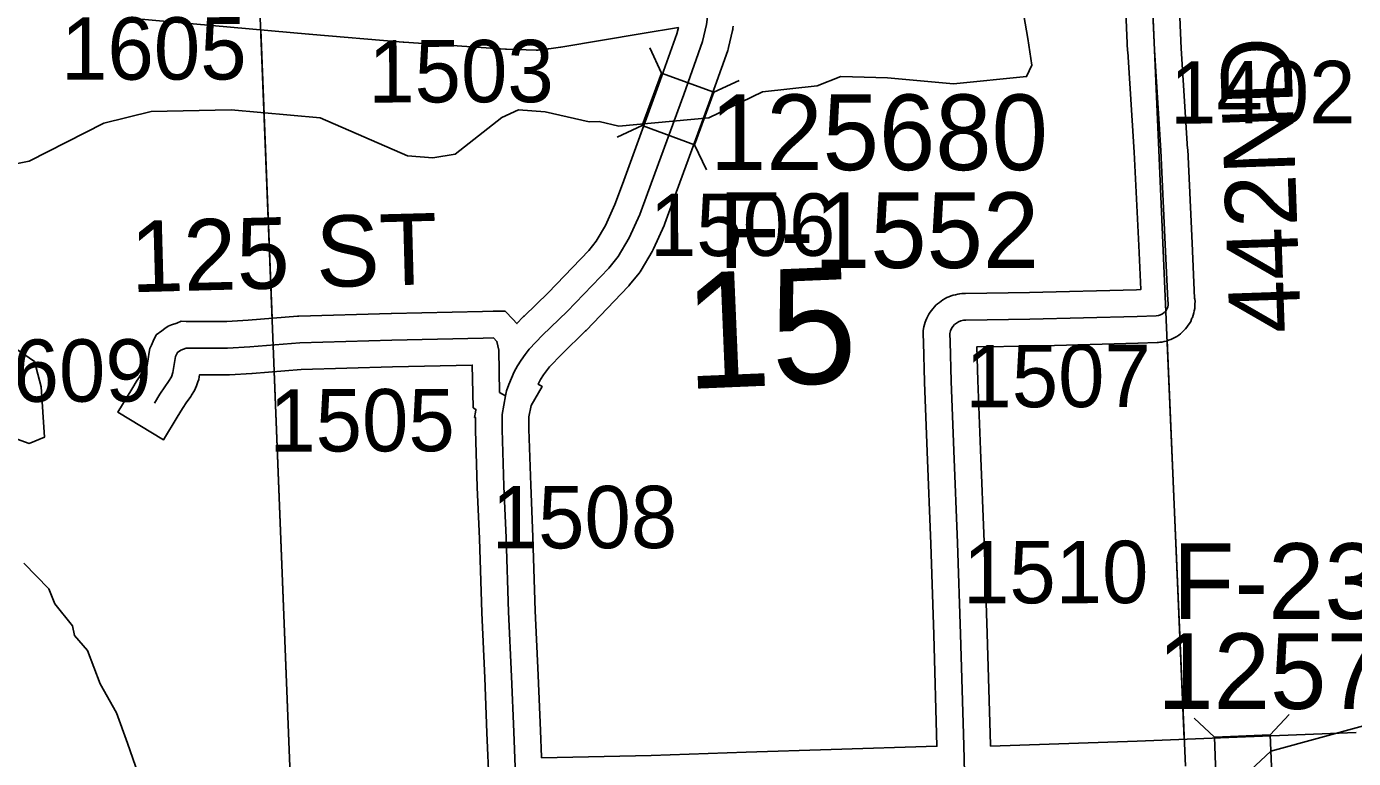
# Model space of a CAD drawing. Extents: x 128.7 to 185.5, y -21.4 to 12.6.
# Drawn here: x 166.556 to 168.046, y 2.511 to 3.333 of the extents above; entities that cross this region are included whole.
import ezdxf

# ---------------------------------------------------------------- set-up
doc = ezdxf.new("R2010")
doc.units = 0
for name, color, linetype in [('tdCoHydroRiver', 7, 'Continuous'), ('tdCoSecRdNmbr', 7, 'Continuous'), ('tdCoSecRdTxt', 7, 'Continuous'), ('tdCoSecRteBand', 7, 'Continuous'), ('tdCoSecRteCL', 7, 'Continuous'), ('tdCoSectLine', 7, 'Continuous'), ('tdCoSectLinePart', 7, 'Continuous'), ('tdCoSectNmbr', 7, 'Continuous'), ('tdCoStrucSec', 7, 'Continuous'), ('tdCoStrucSecCoName', 7, 'Continuous'), ('tdCoStrucSecFHWANum', 7, 'Continuous'), ('tdCoSurfAsphalt', 7, 'Continuous'), ('tdCoSurfGravel', 7, 'Continuous')]:
    doc.layers.add(name, color=color, linetype=linetype)

msp = doc.modelspace()

# ---------------------------------------------------------------- linework, layer by layer
at = {"layer": 'tdCoHydroRiver'}
for points in [[(166.5201, 3.1746), (166.5593, 3.1824), (166.643, 3.225), (166.6962, 3.238), (166.7861, 3.2398), (166.8859, 3.2309), (166.9839, 3.1883), (167.0124, 3.1861), (167.0376, 3.19), (167.0897, 3.2313), (167.1084, 3.2398), (167.1385, 3.2376), (167.1879, 3.2266), (167.1989, 3.2269), (167.2213, 3.2214), (167.322, 3.2311), (167.3825, 3.2601), (167.4439, 3.2669), (167.4704, 3.2773), (167.5226, 3.2759), (167.597, 3.2693), (167.6788, 3.2772), (167.6847, 3.2901), (167.6804, 3.3199), (167.6743, 3.3544)], [(166.5225, 2.8782), (166.5593, 2.8654), (166.5764, 2.8723), (166.5727, 2.929), (166.5653, 2.9572), (166.528, 2.9826)], [(166.5558, 2.2829), (166.6039, 2.3478), (166.61, 2.3544), (166.6219, 2.3737), (166.6662, 2.4543), (166.6874, 2.4772), (166.6697, 2.5286), (166.6574, 2.5629), (166.6388, 2.5953), (166.6248, 2.6327), (166.61, 2.6495), (166.608, 2.6605), (166.5881, 2.685), (166.5812, 2.7021), (166.5532, 2.731)], [(167.9304, 2.4982), (167.9532, 2.5196), (168.061, 2.5491)]]:
    msp.add_lwpolyline(points, dxfattribs=at)
at = {"layer": 'tdCoSecRteBand'}
for points in [[(167.8466, 3.4409), (167.8523, 3.3087), (167.8596, 3.1961), (167.8597, 3.1958), (167.8597, 3.1955), (167.8646, 3.0902), (167.8675, 3.0283), (167.8677, 3.0272), (167.868, 3.0246), (167.8679, 3.022), (167.8678, 3.0195), (167.8677, 3.0169), (167.8671, 3.0143), (167.8666, 3.0119), (167.866, 3.0094), (167.865, 3.0069), (167.8645, 3.0058), (167.8641, 3.0047), (167.8631, 3.0023), (167.8616, 3), (167.8603, 2.998), (167.8589, 2.9958), (167.8571, 2.9938), (167.8555, 2.992), (167.8537, 2.9901), (167.8516, 2.9885), (167.8497, 2.987), (167.8476, 2.9854), (167.8453, 2.9842), (167.8431, 2.9831), (167.8408, 2.9819), (167.8383, 2.9811), (167.8359, 2.9803), (167.8334, 2.9796), (167.8308, 2.9792), (167.8284, 2.9789), (167.827, 2.9787), (167.8256, 2.9787), (167.8041, 2.9779), (167.804, 2.9779), (167.8039, 2.9779), (167.6835, 2.9747), (167.6833, 2.9747), (167.6831, 2.9747), (167.6231, 2.9739), (167.6242, 2.9361), (167.6271, 2.8582), (167.6313, 2.7549), (167.6313, 2.7547), (167.6313, 2.7546), (167.6345, 2.652), (167.6345, 2.652), (167.6345, 2.652), (167.6382, 2.5269), (167.6382, 2.5268), (167.6382, 2.5267), (167.6383, 2.526), (167.6383, 2.5255)], [(167.1343, 2.5124), (167.2576, 2.515), (167.3639, 2.5186), (167.364, 2.5186), (167.3641, 2.5186), (167.4595, 2.5214), (167.5783, 2.5252), (167.5783, 2.5252), (167.5746, 2.6502), (167.5714, 2.7526), (167.5672, 2.8558), (167.5672, 2.8558), (167.5672, 2.8559), (167.5642, 2.934), (167.5642, 2.9342), (167.5642, 2.9343), (167.563, 2.9786), (167.5627, 2.9881), (167.5626, 2.9922), (167.5636, 2.9963), (167.5643, 2.999), (167.5649, 3.0013), (167.5658, 3.0035), (167.567, 3.0061), (167.5679, 3.0083), (167.5692, 3.0103), (167.5707, 3.0127), (167.572, 3.0147), (167.5736, 3.0165), (167.5754, 3.0186), (167.577, 3.0204), (167.5789, 3.0219), (167.581, 3.0237), (167.5829, 3.0252), (167.5849, 3.0264), (167.5874, 3.0279), (167.5894, 3.0291), (167.5917, 3.0299), (167.5943, 3.0309), (167.5965, 3.0318), (167.5989, 3.0323), (167.6016, 3.0329), (167.6039, 3.0334), (167.6063, 3.0335), (167.6091, 3.0337), (167.6097, 3.0337), (167.6103, 3.0337), (167.6821, 3.0347), (167.8022, 3.0379), (167.807, 3.0381), (167.8047, 3.0874), (167.7998, 3.1924), (167.7924, 3.3051), (167.7924, 3.3054), (167.7923, 3.3058), (167.7867, 3.4384)], [(167.0755, 2.4811), (167.0731, 2.5404), (167.0731, 2.5404), (167.0731, 2.5404), (167.0706, 2.6022), (167.0672, 2.6749), (167.0672, 2.6751), (167.0672, 2.6754), (167.0647, 2.7581), (167.0623, 2.8161), (167.0623, 2.8162), (167.0622, 2.8164), (167.0603, 2.88), (167.0603, 2.8805), (167.0603, 2.881), (167.0603, 2.8943), (167.0592, 2.8945), (167.0603, 2.9005), (167.0603, 2.9005), (167.0608, 2.9032), (167.0608, 2.9034), (167.0576, 2.9053), (167.0573, 2.922), (167.0566, 2.9533), (166.9672, 2.9513), (166.8645, 2.9484), (166.8095, 2.944), (166.8094, 2.944), (166.8092, 2.944), (166.784, 2.9423), (166.7829, 2.9422), (166.7818, 2.9422), (166.7506, 2.9424), (166.7502, 2.9399), (166.7497, 2.9371), (166.7487, 2.9344), (166.747, 2.9298), (166.7461, 2.9272), (166.7447, 2.9249), (166.7415, 2.9194), (166.7407, 2.9181), (166.7398, 2.9169), (166.7361, 2.9119), (166.7314, 2.9047), (166.7255, 2.8949), (166.7099, 2.8693), (166.6586, 2.9005), (166.6743, 2.9262), (166.6804, 2.9363), (166.6806, 2.9366), (166.6808, 2.9369), (166.6863, 2.9453), (166.6868, 2.9461), (166.6873, 2.9469), (166.6906, 2.9513), (166.6915, 2.9528), (166.6939, 2.9677), (166.6946, 2.9718), (166.6964, 2.9757), (166.6986, 2.9803), (166.7019, 2.9872), (166.708, 2.9917), (166.7117, 2.9944), (166.7151, 2.9969), (166.7189, 2.9983), (166.7248, 3.0005), (166.73, 3.0025), (166.7355, 3.0024), (166.781, 3.0022), (166.8049, 3.0038), (166.8605, 3.0083), (166.8613, 3.0083), (166.862, 3.0083), (166.9656, 3.0113), (166.9657, 3.0113), (166.9658, 3.0113), (167.0681, 3.0135), (167.0682, 3.0135), (167.0682, 3.0135), (167.08, 3.0138), (167.0934, 3.014), (167.1025, 3.0043), (167.1062, 3.0003), (167.1067, 2.9999), (167.1139, 3.0075), (167.1143, 3.0079), (167.1147, 3.0083), (167.1417, 3.0345), (167.1874, 3.0821), (167.1958, 3.0925), (167.2061, 3.1099), (167.2168, 3.1337), (167.2251, 3.1563), (167.2251, 3.1564), (167.2251, 3.1564), (167.2657, 3.2675), (167.2863, 3.3252), (167.288, 3.3323), (167.2472, 3.3255), (167.2472, 3.3255), (167.2472, 3.3255), (167.156, 3.3104), (167.1558, 3.3104), (167.1556, 3.3104), (167.1425, 3.3084), (167.1419, 3.3083), (167.1414, 3.3083), (167.1328, 3.3073), (167.1306, 3.307), (167.1285, 3.3071), (167.0952, 3.3081), (167.0946, 3.3081), (167.0941, 3.3081), (166.9797, 3.3158), (166.9794, 3.3158), (166.9791, 3.3158), (166.8733, 3.3249), (166.8732, 3.325), (166.8732, 3.325), (166.6762, 3.3425)], [(167.3496, 3.3338), (167.3493, 3.3317), (167.3491, 3.3303), (167.3488, 3.3289), (167.3444, 3.3099), (167.344, 3.3082), (167.3434, 3.3066), (167.3222, 3.2472), (167.3222, 3.2471), (167.3221, 3.247), (167.2814, 3.1358), (167.2728, 3.1121), (167.2725, 3.1111), (167.272, 3.1101), (167.2602, 3.0837), (167.2595, 3.0822), (167.2586, 3.0807), (167.2462, 3.06), (167.2451, 3.0581), (167.2438, 3.0564), (167.2332, 3.0433), (167.2324, 3.0424), (167.2315, 3.0415), (167.1847, 2.9926), (167.1843, 2.9923), (167.1839, 2.9919), (167.157, 2.9657), (167.1433, 2.9513), (167.1399, 2.947), (167.1365, 2.9422), (167.1334, 2.9372), (167.1305, 2.932), (167.1305, 2.9319), (167.1352, 2.9291), (167.1226, 2.9079), (167.1203, 2.895), (167.1203, 2.8814), (167.1222, 2.8184), (167.1247, 2.7604), (167.1247, 2.7602), (167.1247, 2.76), (167.1271, 2.6774), (167.1306, 2.605), (167.1306, 2.6048), (167.1306, 2.6047), (167.1331, 2.5428), (167.1343, 2.5131), (167.1343, 2.5124)], [(167.6383, 2.5255), (167.8031, 2.531), (167.9246, 2.5357), (168.0488, 2.5406)]]:
    msp.add_lwpolyline(points, dxfattribs=at)
at = {"layer": 'tdCoSecRteCL'}
for points in [[(167.609, 2.4953), (167.6083, 2.526), (167.6046, 2.6511), (167.6013, 2.7537), (167.5972, 2.857), (167.5942, 2.9352), (167.593, 2.9794), (167.5927, 2.9889), (167.5934, 2.9917), (167.5945, 2.9942), (167.596, 2.9966), (167.5979, 2.9987), (167.6001, 3.0005), (167.6025, 3.002), (167.6051, 3.003), (167.6079, 3.0036), (167.6107, 3.0037), (167.6827, 3.0047), (167.8031, 3.0079), (167.8245, 3.0087), (167.827, 3.009), (167.8293, 3.0097), (167.8314, 3.0108), (167.8334, 3.0123), (167.835, 3.0141), (167.8364, 3.0162), (167.8368, 3.0173), (167.8373, 3.0184), (167.8378, 3.0208), (167.8379, 3.0232), (167.8376, 3.0257), (167.8346, 3.0888), (167.8297, 3.1941), (167.8223, 3.307), (167.8166, 3.4397)], [(167.0941, 2.9186), (167.0952, 2.9244), (167.0977, 2.9316), (167.1005, 2.9387), (167.1038, 2.9456), (167.1074, 2.9523), (167.1115, 2.9588), (167.1159, 2.965), (167.1206, 2.971), (167.1356, 2.9868), (167.163, 3.0134), (167.2099, 3.0622), (167.2205, 3.0753), (167.2328, 3.096), (167.2446, 3.1224), (167.2533, 3.1461), (167.294, 3.2573), (167.3152, 3.3167), (167.3196, 3.3357), (167.3216, 3.3505), (167.3219, 3.3647)], [(166.6999, 2.9105), (166.706, 2.9206), (166.7115, 2.929), (166.7157, 2.9347), (166.7189, 2.9401), (166.7206, 2.9448), (166.7235, 2.9628), (166.7258, 2.9675), (166.7295, 2.9702), (166.7354, 2.9724), (166.782, 2.9722), (166.8071, 2.9739), (166.8629, 2.9784), (166.9664, 2.9813), (167.0688, 2.9835), (167.0806, 2.9838), (167.0843, 2.9798), (167.0863, 2.97), (167.0873, 2.9226), (167.0941, 2.9186)], [(167.1055, 2.4819), (167.1031, 2.5416), (167.1006, 2.6035), (167.0972, 2.6763), (167.0947, 2.7591), (167.0922, 2.8173), (167.0903, 2.881), (167.0903, 2.8977), (167.0941, 2.9186)]]:
    msp.add_lwpolyline(points, dxfattribs=at)
at = {"layer": 'tdCoSectLine'}
for points in [[(167.8138, 3.5062), (167.8571, 2.503)], [(166.8133, 3.4762), (166.8531, 2.4742)]]:
    msp.add_lwpolyline(points, dxfattribs=at)
at = {"layer": 'tdCoSectLinePart'}
for points in [[(166.8192, 3.3299), (166.832, 3.0061)], [(167.8365, 2.9811), (167.8558, 2.5333)], [(166.8344, 2.9461), (166.8531, 2.4742)]]:
    msp.add_lwpolyline(points, dxfattribs=at)
at = {"layer": 'tdCoStrucSec'}
for p, q in [((167.2689, 3.2811), (167.2558, 3.3095)), ((167.3277, 3.2596), (167.3561, 3.2727)), ((167.2474, 3.2223), (167.2191, 3.2091)), ((167.3062, 3.2008), (167.3194, 3.1724)), ((167.8898, 2.5356), (167.8669, 2.5569)), ((167.9524, 2.538), (167.9736, 2.561))]:
    msp.add_line(p, q, dxfattribs=at)
for points in [[(167.2474, 3.2223), (167.2689, 3.2811), (167.3277, 3.2596), (167.3062, 3.2008)], [(167.8898, 2.5356), (167.9524, 2.538), (167.9548, 2.4755), (167.8922, 2.4731)]]:
    msp.add_lwpolyline(points, close=True, dxfattribs=at)
at = {"layer": 'tdCoSurfAsphalt'}
msp.add_lwpolyline([(167.1055, 2.4819), (167.1031, 2.5416), (167.1006, 2.6035), (167.0972, 2.6763), (167.0947, 2.7591), (167.0922, 2.8173), (167.0903, 2.881), (167.0903, 2.8977), (167.0941, 2.9186), (167.0952, 2.9244), (167.0977, 2.9316), (167.1005, 2.9387), (167.1038, 2.9456), (167.1074, 2.9523), (167.1115, 2.9588), (167.1159, 2.965), (167.1206, 2.971), (167.1356, 2.9868), (167.163, 3.0134), (167.2099, 3.0622), (167.2205, 3.0753), (167.2328, 3.096), (167.2446, 3.1224), (167.2533, 3.1461), (167.294, 3.2573), (167.3152, 3.3167), (167.3196, 3.3357)], dxfattribs=at)
at = {"layer": 'tdCoSurfGravel'}
for points in [[(167.8368, 3.0173), (167.8373, 3.0184), (167.8378, 3.0208), (167.8379, 3.0232), (167.8376, 3.0257), (167.8346, 3.0888), (167.8297, 3.1941), (167.8223, 3.307), (167.8166, 3.4397), (167.8122, 3.5623), (167.8092, 3.6999), (167.807, 3.799), (167.8048, 3.9137), (167.8048, 4.0119)], [(167.593, 2.9794), (167.5927, 2.9889), (167.5934, 2.9917), (167.5945, 2.9942), (167.596, 2.9966), (167.5979, 2.9987), (167.6001, 3.0005), (167.6025, 3.002), (167.6051, 3.003), (167.6079, 3.0036), (167.6107, 3.0037), (167.6827, 3.0047), (167.8031, 3.0079), (167.8245, 3.0087), (167.827, 3.009), (167.8293, 3.0097), (167.8314, 3.0108), (167.8334, 3.0123), (167.835, 3.0141), (167.8364, 3.0162), (167.8368, 3.0173)], [(166.8071, 2.9739), (166.8629, 2.9784), (166.9664, 2.9813), (167.0688, 2.9835), (167.0806, 2.9838), (167.0843, 2.9798), (167.0863, 2.97), (167.0873, 2.9226), (167.0941, 2.9186)], [(167.6448, 1.5273), (167.6411, 1.601), (167.6361, 1.6772), (167.6302, 1.7677), (167.628, 1.819), (167.6226, 1.9051), (167.6218, 1.9413), (167.6231, 1.9808), (167.6245, 2.0025), (167.6265, 2.0286), (167.6275, 2.0461), (167.6265, 2.0612), (167.6258, 2.078), (167.6253, 2.0955), (167.6203, 2.1983), (167.6169, 2.3169), (167.6105, 2.4316), (167.609, 2.4953), (167.6083, 2.526), (167.6046, 2.6511), (167.6013, 2.7537), (167.5972, 2.857), (167.5942, 2.9352), (167.593, 2.9794)], [(166.6999, 2.9105), (166.706, 2.9206), (166.7115, 2.929), (166.7157, 2.9347), (166.7189, 2.9401), (166.7206, 2.9448), (166.7235, 2.9628), (166.7258, 2.9675), (166.7295, 2.9702), (166.7354, 2.9724), (166.782, 2.9722), (166.8071, 2.9739)]]:
    msp.add_lwpolyline(points, dxfattribs=at)

# ---------------------------------------------------------------- texts
at = {"layer": 'tdCoSecRdNmbr'}
for s, rotation, p in [('1605', 0.1258, (166.5951, 3.2736)), ('1503', 0.1261, (166.9399, 3.2481)), ('1402', 0.1264, (167.8399, 3.2245)), ('1506', 0.1259, (167.256, 3.0756)), ('1609', 0.1257, (166.4886, 2.9119)), ('1507', 0.1262, (167.6102, 2.9058)), ('1505', 0.126, (166.8288, 2.8561)), ('1508', 0.126, (167.0785, 2.7473)), ('1510', 0.1262, (167.6075, 2.6856))]:
    msp.add_text(s, height=0.07, rotation=rotation, dxfattribs=at).set_placement(p)
at = {"layer": 'tdCoSecRdTxt'}
for s, rotation, p in [('442ND AVE', 92, (167.9869, 2.9903)), ('125 ST', 1.5342, (166.6739, 3.035))]:
    msp.add_text(s, height=0.08, rotation=rotation, dxfattribs=at).set_placement(p)
at = {"layer": 'tdCoSectNmbr'}
msp.add_text('15', height=0.13, rotation=2.4143, dxfattribs=at).set_placement((167.297, 2.9263))
at = {"layer": 'tdCoStrucSecCoName'}
for s, p in [('F-1552', (167.3329, 3.0623)), ('F-2310', (167.8427, 2.6682))]:
    msp.add_text(s, height=0.085, dxfattribs=at).set_placement(p)
at = {"layer": 'tdCoStrucSecFHWANum'}
for s, p in [('125680', (167.3235, 3.1722)), ('125791', (167.8257, 2.5671))]:
    msp.add_text(s, height=0.085, dxfattribs=at).set_placement(p)

doc.saveas('drawing.dxf')
